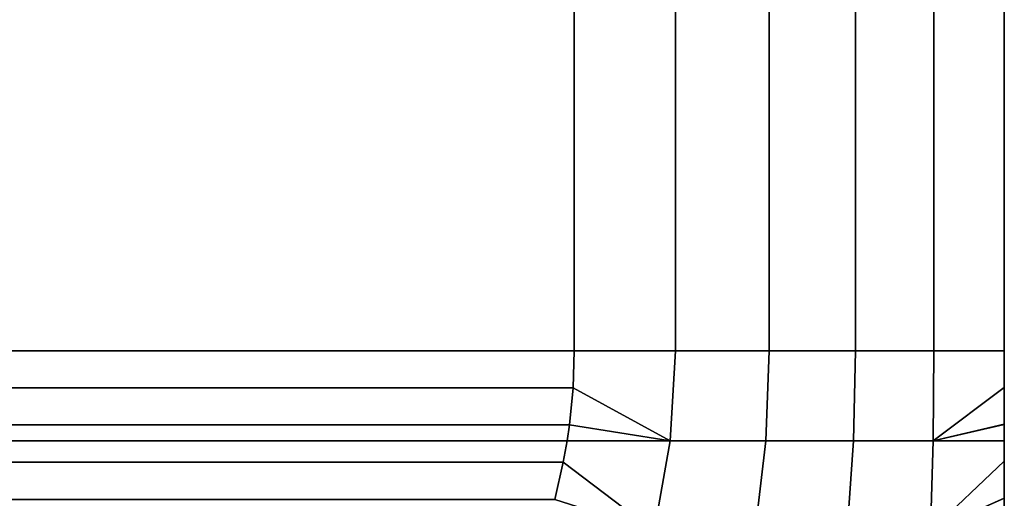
# Model space of a CAD drawing. Header units: metres. Extents: x -109 to 109, y -100 to 58.
# Tile 585 of 642: x 84.68 to 88.5, y 14.43 to 16.29. Entities that reach past the tile are written whole.
import ezdxf

# ---------------------------------------------------------------- set-up
doc = ezdxf.new("R2010")
doc.units = ezdxf.units.M
doc.layers.add('solid_21_062_100_XXX', color=7, linetype='CONTINUOUS')

msp = doc.modelspace()

# ---------------------------------------------------------------- linework, layer by layer
at = {"layer": 'solid_21_062_100_XXX'}
for points in [[(78.169876, 15, -12.892304), (78.169876, 23, -12.892304), (86.830124, 23, -7.892305), (86.830124, 15, -7.892305)], [(86.830124, 15, 7.892305), (86.830124, 23, 7.892305), (78.169876, 23, 12.892304), (78.169876, 15, 12.892304)], [(87.222878, 15, -7.349827), (86.830124, 15, -7.892305), (86.830124, 23, -7.892305), (87.222878, 23, -7.349827)], [(86.830124, 15, 7.892305), (87.222878, 15, 7.349827), (87.222878, 23, 7.349827), (86.830124, 23, 7.892305)], [(87.587166, 15, -6.787843), (87.222878, 15, -7.349827), (87.222878, 23, -7.349827), (87.587166, 23, -6.787843)], [(87.222878, 15, 7.349827), (87.587166, 15, 6.787843), (87.587166, 23, 6.787843), (87.222878, 23, 7.349827)], [(87.922028, 15, -6.207843), (87.587166, 15, -6.787843), (87.587166, 23, -6.787843), (87.922028, 23, -6.207843)], [(87.587166, 15, 6.787843), (87.922028, 15, 6.207843), (87.922028, 23, 6.207843), (87.587166, 23, 6.787843)], [(88.226578, 15, -5.611368), (87.922028, 15, -6.207843), (87.922028, 23, -6.207843), (88.226578, 23, -5.611368)], [(87.922028, 15, 6.207843), (88.226578, 15, 5.611368), (88.226578, 23, 5.611368), (87.922028, 23, 6.207843)], [(88.5, 15, -5), (88.226578, 15, -5.611368), (88.226578, 23, -5.611368), (88.5, 23, -5)], [(88.226578, 15, 5.611368), (88.5, 15, 5), (88.5, 23, 5), (88.226578, 23, 5.611368)], [(88.5, 23, 5), (88.5, 15, 5), (88.5, 15, -5), (88.5, 23, -5)], [(78.174545, 14.85593, -12.889606), (78.169876, 15, -12.892304), (86.830124, 15, -7.892305), (86.825455, 14.855968, -7.895002)], [(86.825455, 14.855931, 7.895004), (86.830124, 15, 7.892305), (78.169876, 15, 12.892304), (78.174545, 14.855973, 12.889607)], [(86.825455, 14.855968, -7.895002), (86.830124, 15, -7.892305), (87.222878, 15, -7.349827), (87.202362, 14.650459, -7.358091)], [(86.825455, 14.855931, 7.895004), (87.202362, 14.65046, 7.35809), (87.222878, 15, 7.349827), (86.830124, 15, 7.892305)], [(87.202362, 14.650459, -7.358091), (87.222878, 15, -7.349827), (87.587166, 15, -6.787843), (87.573524, 14.650459, -6.786691)], [(87.202362, 14.65046, 7.35809), (87.573524, 14.65046, 6.78669), (87.587166, 15, 6.787843), (87.222878, 15, 7.349827)], [(87.914207, 14.650459, -6.196611), (87.573524, 14.650459, -6.786691), (87.587166, 15, -6.787843), (87.922028, 15, -6.207843)], [(87.573524, 14.65046, 6.78669), (87.914207, 14.65046, 6.196611), (87.922028, 15, 6.207843), (87.587166, 15, 6.787843)], [(88.223473, 14.650459, -5.589478), (87.914207, 14.650459, -6.196611), (87.922028, 15, -6.207843), (88.226578, 15, -5.611368)], [(88.223473, 14.65046, 5.589478), (88.226578, 15, 5.611368), (87.922028, 15, 6.207843), (87.914207, 14.65046, 6.196611)], [(88.5, 14.857022, -4.994683), (88.223473, 14.650459, -5.589478), (88.226578, 15, -5.611368), (88.5, 15, -5)], [(88.5, 14.857216, 4.994697), (88.5, 15, 5), (88.226578, 15, 5.611368), (88.223473, 14.65046, 5.589478)], [(88.5, 14.714043, 4.978686), (88.5, 14.857022, -4.994683), (88.5, 15, -5), (88.5, 14.857216, 4.994697)], [(88.5, 14.857216, 4.994697), (88.5, 15, -5), (88.5, 15, 5)], [(86.811348, 14.711575, 7.903147), (86.825455, 14.855931, 7.895004), (78.174545, 14.855973, 12.889607), (78.188644, 14.711614, 12.881466)], [(78.188652, 14.711573, -12.881462), (78.174545, 14.85593, -12.889606), (86.825455, 14.855968, -7.895002), (86.811356, 14.711606, -7.903144)], [(86.825455, 14.855931, 7.895004), (86.811348, 14.711575, 7.903147), (87.202362, 14.65046, 7.35809)], [(87.202362, 14.650459, -7.358091), (86.811356, 14.711606, -7.903144), (86.825455, 14.855968, -7.895002)], [(88.223473, 14.65046, 5.589478), (88.5, 14.714043, 4.978686), (88.5, 14.857216, 4.994697)], [(88.5, 14.857022, -4.994683), (88.5, 14.713709, -4.978635), (88.223473, 14.650459, -5.589478)], [(88.5, 14.650528, 4.968122), (88.5, 14.713709, -4.978635), (88.5, 14.857022, -4.994683), (88.5, 14.714043, 4.978686)], [(86.802513, 14.650496, 7.908247), (86.811348, 14.711575, 7.903147), (78.188644, 14.711614, 12.881466), (78.197487, 14.650499, 12.876362)], [(78.197487, 14.650496, -12.876362), (78.188652, 14.711573, -12.881462), (86.811356, 14.711606, -7.903144), (86.802513, 14.650499, -7.908247)], [(87.202362, 14.650459, -7.358091), (86.802513, 14.650499, -7.908247), (86.811356, 14.711606, -7.903144)], [(86.811348, 14.711575, 7.903147), (86.802513, 14.650496, 7.908247), (87.202362, 14.65046, 7.35809)], [(88.223473, 14.65046, 5.589478), (88.5, 14.650528, 4.968122), (88.5, 14.714043, 4.978686)], [(88.5, 14.713709, -4.978635), (88.5, 14.650512, -4.968119), (88.223473, 14.650459, -5.589478)], [(88.5, 14.570699, 4.951803), (88.5, 14.650512, -4.968119), (88.5, 14.713709, -4.978635), (88.5, 14.650528, 4.968122)], [(78.212296, 14.567218, -12.867812), (78.197487, 14.650496, -12.876362), (86.802513, 14.650499, -7.908247), (86.787704, 14.567218, -7.916798)], [(86.787704, 14.567223, 7.916797), (86.802513, 14.650496, 7.908247), (78.197487, 14.650499, 12.876362), (78.212296, 14.567228, 12.867813)], [(86.787704, 14.567218, -7.916798), (86.802513, 14.650499, -7.908247), (87.202362, 14.650459, -7.358091), (87.141014, 14.298781, -7.381494)], [(86.787704, 14.567223, 7.916797), (87.141014, 14.298781, 7.381491), (87.202362, 14.65046, 7.35809), (86.802513, 14.650496, 7.908247)], [(87.141014, 14.298781, 7.381491), (87.532379, 14.298781, 6.78265), (87.573524, 14.65046, 6.78669), (87.202362, 14.65046, 7.35809)], [(87.141014, 14.298781, -7.381494), (87.202362, 14.650459, -7.358091), (87.573524, 14.650459, -6.786691), (87.532372, 14.298781, -6.782652)], [(87.890068, 14.298781, -6.163114), (87.532372, 14.298781, -6.782652), (87.573524, 14.650459, -6.786691), (87.914207, 14.650459, -6.196611)], [(87.532379, 14.298781, 6.78265), (87.890068, 14.298781, 6.163113), (87.914207, 14.65046, 6.196611), (87.573524, 14.65046, 6.78669)], [(88.213005, 14.298781, 5.52477), (88.223473, 14.65046, 5.589478), (87.914207, 14.65046, 6.196611), (87.890068, 14.298781, 6.163113)], [(88.213005, 14.298781, -5.52477), (87.890068, 14.298781, -6.163114), (87.914207, 14.650459, -6.196611), (88.223473, 14.650459, -5.589478)], [(88.5, 14.570699, 4.951803), (88.5, 14.650528, 4.968122), (88.223473, 14.65046, 5.589478), (88.213005, 14.298781, 5.52477)], [(88.5, 14.57034, -4.951721), (88.213005, 14.298781, -5.52477), (88.223473, 14.650459, -5.589478), (88.5, 14.650512, -4.968119)], [(88.5, 14.426672, 4.913626), (88.5, 14.57034, -4.951721), (88.5, 14.650512, -4.968119), (88.5, 14.570699, 4.951803)], [(86.754234, 14.422538, 7.936122), (86.787704, 14.567223, 7.916797), (78.212296, 14.567228, 12.867813), (78.245781, 14.422482, 12.848479)], [(78.245766, 14.422532, -12.848487), (78.212296, 14.567218, -12.867812), (86.787704, 14.567218, -7.916798), (86.754219, 14.422475, -7.936132)], [(87.141014, 14.298781, -7.381494), (86.754219, 14.422475, -7.936132), (86.787704, 14.567218, -7.916798)], [(86.754234, 14.422538, 7.936122), (87.141014, 14.298781, 7.381491), (86.787704, 14.567223, 7.916797)], [(88.213005, 14.298781, 5.52477), (88.5, 14.426672, 4.913626), (88.5, 14.570699, 4.951803)], [(88.5, 14.426476, -4.913567), (88.213005, 14.298781, -5.52477), (88.5, 14.57034, -4.951721)], [(88.5, 14.298823, 4.870101), (88.5, 14.426476, -4.913567), (88.5, 14.57034, -4.951721), (88.5, 14.426672, 4.913626)], [(88.25016, 13.95061, 5.29629), (88.5, 14.298823, 4.870101), (88.5, 14.426672, 4.913626), (88.213005, 14.298781, 5.52477)]]:
    msp.add_3dface(points, dxfattribs=at)

doc.saveas('drawing.dxf')
